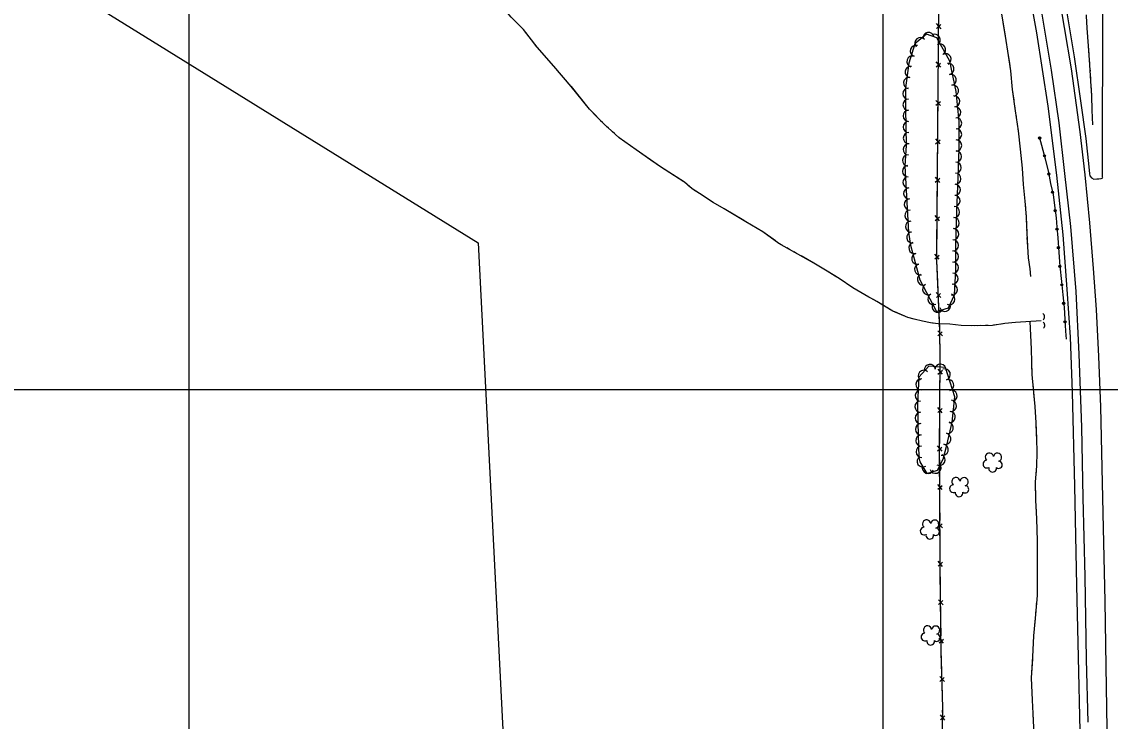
# Model space of a CAD drawing. Extents: x 353423 to 364002, y 127000 to 201942.
# Drawn here: x 359379 to 360164, y 157261 to 157765 of the extents above; entities that cross this region are included whole.
import ezdxf

# ---------------------------------------------------------------- set-up
doc = ezdxf.new("R2010")
doc.units = 0
for name, color, linetype in [('E_DTM_SlopeBottom', 7, 'Continuous'), ('E_DTM_SlopeTop', 7, 'Continuous'), ('E_FEN_Generic', 7, 'Continuous'), ('E_LAND_TreeLine', 7, 'Continuous'), ('E_MISCPROP', 7, 'Continuous'), ('E_RDWY_Gravel', 7, 'Continuous'), ('E_STRUCT_WingWall', 7, 'Continuous')]:
    doc.layers.add(name, color=color, linetype=linetype)

msp = doc.modelspace()

# ---------------------------------------------------------------- linework, layer by layer
at = {"layer": 'E_DTM_SlopeBottom'}
for p, q in [((360038.52, 157759.95), (360041.69, 157762.7)), ((360041.73, 157759.75), (360038.55, 157763.47)), ((360038.3, 157732.29), (360041.47, 157735.04)), ((360041.51, 157732.1), (360038.33, 157735.81)), ((360038.07, 157704.64), (360041.24, 157707.39)), ((360041.29, 157704.44), (360038.1, 157708.16)), ((360037.85, 157676.98), (360041.02, 157679.73)), ((360041.07, 157676.78), (360037.88, 157680.5)), ((360037.63, 157649.32), (360040.8, 157652.07)), ((360040.84, 157649.13), (360037.66, 157652.84)), ((360037.41, 157621.66), (360040.58, 157624.41)), ((360040.62, 157621.47), (360037.43, 157625.18)), ((360040.4, 157593.81), (360037.21, 157597.53)), ((360037.18, 157594.01), (360040.35, 157596.76)), ((360041.58, 157566.27), (360038.21, 157569.81)), ((360038.36, 157566.3), (360041.38, 157569.21)), ((360042.7, 157538.58), (360039.45, 157542.24)), ((360039.48, 157538.72), (360042.6, 157541.52)), ((360039.54, 157511.08), (360042.71, 157513.84)), ((360042.76, 157510.9), (360039.56, 157514.6)), ((360039.4, 157483.42), (360042.56, 157486.18)), ((360042.61, 157483.24), (360039.41, 157486.95)), ((360039.25, 157455.77), (360042.41, 157458.52)), ((360042.46, 157455.58), (360039.27, 157459.29)), ((360042.62, 157427.94), (360039.38, 157431.61)), ((360039.41, 157428.09), (360042.54, 157430.89)), ((360042.75, 157400.28), (360039.52, 157403.96)), ((360039.53, 157400.44), (360042.67, 157403.23)), ((360042.86, 157372.62), (360039.63, 157376.3)), ((360039.64, 157372.78), (360042.78, 157375.57)), ((360043.2, 157344.99), (360039.94, 157348.63)), ((360039.99, 157345.11), (360043.1, 157347.93)), ((360043.59, 157317.33), (360040.32, 157320.98)), ((360040.37, 157317.46), (360043.48, 157320.27)), ((360044.21, 157289.7), (360040.9, 157293.31)), ((360040.99, 157289.79), (360044.07, 157292.64)), ((360041.32, 157262.2), (360044.52, 157264.92)), ((360044.54, 157261.98), (360041.38, 157265.72))]:
    msp.add_line(p, q, dxfattribs=at)
for points in [[(360042.09, 157217.48), (360042.96, 157271.05), (360041.95, 157310.59), (360041.14, 157369.19), (360040.95, 157419.54), (360040.73, 157454.86), (360041.1, 157524.05), (360040.94, 157542.3), (360038.66, 157592.71), (360040.15, 157777.1), (360028.68, 157806.52), (359978.09, 157932.55), (359953.26, 157994.34), (359922.6, 158071.39), (359891.14, 158150.73), (359856.15, 158238.93)], [(360039.92, 157748.73), (360040, 157758.62)], [(360039.83, 157737.49), (360039.92, 157748.73)], [(360039.7, 157721.08), (360039.78, 157730.96)], [(360039.61, 157709.84), (360039.7, 157721.08)], [(360039.47, 157693.42), (360039.55, 157703.3)], [(360039.38, 157682.18), (360039.47, 157693.42)], [(360039.25, 157665.76), (360039.33, 157675.65)], [(360039.16, 157654.52), (360039.25, 157665.76)], [(360039.03, 157638.1), (360039.11, 157647.99)], [(360038.94, 157626.87), (360039.03, 157638.1)], [(360038.8, 157610.45), (360038.88, 157620.33)], [(360038.71, 157599.21), (360038.8, 157610.45)], [(360039.11, 157582.8), (360038.66, 157592.68)], [(360039.62, 157571.57), (360039.11, 157582.8)], [(360040.36, 157555.17), (360039.91, 157565.05)], [(360040.86, 157543.94), (360040.36, 157555.17)], [(360041.07, 157527.53), (360040.98, 157537.41)], [(360041.06, 157516.29), (360041.1, 157524.05), (360041.07, 157527.53)], [(360040.97, 157499.87), (360041.03, 157509.75)], [(360040.91, 157488.63), (360040.97, 157499.87)], [(360040.82, 157472.21), (360040.88, 157482.1)], [(360040.76, 157460.97), (360040.82, 157472.21)], [(360040.79, 157444.55), (360040.73, 157454.44)], [(360040.86, 157433.32), (360040.79, 157444.55)], [(360040.96, 157416.9), (360040.95, 157419.54), (360040.9, 157426.78)], [(360041, 157405.66), (360040.96, 157416.9)], [(360041.07, 157389.24), (360041.03, 157399.12)], [(360041.11, 157378), (360041.07, 157389.24)], [(360041.25, 157361.58), (360041.14, 157369.19), (360041.13, 157371.47)], [(360041.4, 157350.34), (360041.25, 157361.58)], [(360041.63, 157333.93), (360041.49, 157343.81)], [(360041.79, 157322.69), (360041.63, 157333.93)], [(360042.06, 157306.27), (360041.95, 157310.59), (360041.88, 157316.15)], [(360042.35, 157295.04), (360042.06, 157306.27)], [(360042.77, 157278.62), (360042.51, 157288.51)], [(360042.9, 157267.39), (360042.96, 157271.05), (360042.77, 157278.62)]]:
    msp.add_lwpolyline(points, dxfattribs=at)
for centre, radius, start, end in [((360113.46, 157552.26), 2.91, 310.65009, 56.88966), ((360113.88, 157546.24), 2.62, 309.35473, 55.59429)]:
    msp.add_arc(centre, radius, start, end, dxfattribs=at)
at = {"layer": 'E_DTM_SlopeTop'}
for points in [[(360141.88, 157253.91), (360140.88, 157307.25), (360139.61, 157358.83), (360138.15, 157430.24), (360136.39, 157498.08), (360134.91, 157537.65), (360132.68, 157572.11), (360129.77, 157611.44), (360125.24, 157654.27), (360119.01, 157703.93), (360110.75, 157756.74), (360101.37, 157808.41), (360089.78, 157862.66), (360078.64, 157909.95), (360067.69, 157950.93), (360054.78, 157994.85), (360040.02, 158042.05), (360023.57, 158088.57), (360007.37, 158132.54), (359989.35, 158178.69), (359965.2, 158241.41)], [(359970.42, 158243.24), (359991.29, 158190.05), (360010.5, 158139.84), (360031.03, 158085.52), (360041.94, 158053.48), (360051.32, 158025.52), (360060.04, 157997.59), (360069.37, 157965.85), (360078.26, 157933.36), (360088.24, 157894.29), (360098.28, 157852.01), (360106.88, 157811.69), (360113.83, 157773.05), (360121.03, 157729.89), (360126.56, 157692), (360130.8, 157655.58), (360134.94, 157617.41), (360138.77, 157570.43), (360141.07, 157525.32), (360142.99, 157472.95), (360143.95, 157421.85), (360145.24, 157365.24), (360146.29, 157305.5), (360147.43, 157260.41)], [(360132.38, 157771.18), (360137.77, 157739.46), (360142.27, 157707.89), (360146.03, 157680.8), (360148.26, 157660.19), (360148.68, 157655.35), (360148.9, 157653.92), (360150.2, 157652.36), (360151.74, 157651.5), (360154.04, 157651.65), (360155.5, 157651.75), (360157.11, 157651.92), (360158.22, 157652.36), (360158.17, 157652.75), (360158.17, 157691.61), (360158.23, 157744.63), (360158.35, 157803.85)], [(360161.76, 157240.67), (360160.82, 157300.77), (360159.95, 157347.66), (360158.69, 157400.07), (360157.54, 157454.58), (360156.84, 157487.46), (360155.4, 157523.65), (360153.74, 157557.53), (360151.6, 157587.21), (360148.99, 157619.95), (360145.59, 157654.43), (360141.98, 157685.59), (360135.65, 157730.96), (360125.55, 157790.63)]]:
    msp.add_lwpolyline(points, dxfattribs=at)
at = {"layer": 'E_FEN_Generic'}
for points in [[(360018.27, 157613.11), (360019.83, 157603.85), (360026.5, 157578.89), (360038.59, 157556.05), (360047.24, 157558.72), (360051.37, 157568.1), (360052.45, 157585.92), (360052.42, 157604.47), (360053.23, 157628.15), (360054.17, 157652.66), (360054.77, 157673.48), (360054.72, 157693.01), (360052.59, 157714.51), (360048.07, 157736.48), (360038.78, 157753.14), (360031.29, 157755.9), (360022.96, 157748.85), (360018.6, 157734.89), (360016.12, 157717.11), (360016.2, 157702.4), (360016.54, 157675.74), (360015.56, 157661.02), (360018.27, 157613.11)], [(360025.86, 157450.99), (360026.35, 157447.79), (360031.49, 157439.39), (360039.26, 157441.96), (360043.37, 157449.86), (360045.87, 157459.93), (360049.72, 157476.54), (360051.72, 157494.8), (360044.97, 157515.89), (360032.89, 157516.87), (360025.75, 157508.9), (360024.8, 157489.83), (360025.05, 157476.07), (360025.86, 157450.99)]]:
    msp.add_lwpolyline(points, dxfattribs=at)
for centre, radius, start, end in [((360032.77, 157753.17), 4, 9.60684, 189.59152), ((360037.16, 157751.75), 4, 299.15185, 119.13653), ((360023.57, 157743.76), 4, 72.66789, 252.65257), ((360026.85, 157749.4), 4, 40.2656, 220.25028), ((360041.06, 157744.76), 4, 299.15185, 119.13653), ((360021.18, 157736.12), 4, 72.66789, 252.65257), ((360044.95, 157737.77), 4, 299.15185, 119.13653), ((360019.84, 157728.6), 4, 82.05948, 262.04416), ((360047.1, 157730.81), 4, 281.63821, 101.62288), ((360018.73, 157720.68), 4, 82.05948, 262.04416), ((360048.71, 157722.97), 4, 281.63821, 101.62288), ((360018.24, 157713.01), 4, 90.32313, 270.30781), ((360050.32, 157715.14), 4, 281.63821, 101.62288), ((360018.28, 157705.01), 4, 90.32313, 270.30781), ((360051.19, 157707.41), 4, 275.6734, 95.65807), ((360018.37, 157697.03), 4, 90.74276, 270.72744), ((360051.98, 157699.45), 4, 275.6734, 95.65807), ((360018.47, 157689.03), 4, 90.74276, 270.72744), ((360052.63, 157691.68), 4, 270.13674, 90.12142), ((360018.57, 157681.03), 4, 90.74276, 270.72744), ((360052.65, 157683.68), 4, 270.13674, 90.12142), ((360018.45, 157672.87), 4, 86.17758, 266.16226), ((360052.67, 157675.68), 4, 270.13674, 90.12142), ((360017.92, 157664.88), 4, 86.17758, 266.16226), ((360052.51, 157667.75), 4, 268.37352, 88.3582), ((360017.87, 157657.16), 4, 93.2416, 273.22628), ((360052.28, 157659.75), 4, 268.37352, 88.3582), ((360018.33, 157649.17), 4, 93.2416, 273.22628), ((360052.04, 157651.77), 4, 267.79977, 87.78444), ((360018.78, 157641.18), 4, 93.2416, 273.22628), ((360051.73, 157643.78), 4, 267.79977, 87.78444), ((360019.23, 157633.19), 4, 93.2416, 273.22628), ((360051.43, 157635.78), 4, 267.79977, 87.78444), ((360019.68, 157625.21), 4, 93.2416, 273.22628), ((360051.12, 157627.78), 4, 268.05323, 88.03791), ((360020.13, 157617.22), 4, 93.2416, 273.22628), ((360050.85, 157619.78), 4, 268.05323, 88.03791), ((360021, 157609.51), 4, 99.62055, 279.60523), ((360050.57, 157611.79), 4, 268.05323, 88.03791), ((360022.53, 157601.86), 4, 104.95593, 284.94061), ((360050.33, 157603.72), 4, 270.09721, 90.08188), ((360024.6, 157594.14), 4, 104.95593, 284.94061), ((360050.34, 157595.71), 4, 270.09721, 90.08188), ((360026.66, 157586.41), 4, 104.95593, 284.94061), ((360050.35, 157587.71), 4, 270.09721, 90.08188), ((360028.71, 157579.18), 4, 117.91266, 297.89733), ((360049.98, 157579.86), 4, 266.53322, 86.5179), ((360032.46, 157572.11), 4, 117.91266, 297.89733), ((360049.5, 157571.87), 4, 266.53322, 86.5179), ((360036.2, 157565.04), 4, 117.91266, 297.89733), ((360047.7, 157564.96), 4, 246.23032, 66.21499), ((360039.3, 157559.46), 4, 140.14054, 320.12522), ((360044.61, 157560.1), 4, 197.16486, 17.14954), ((360029.36, 157509.74), 4.07, 48.15619, 228.14087), ((360033.75, 157514.02), 4.07, 7.30715, 187.29183), ((360041.28, 157514.05), 4.07, 355.3508, 175.33548), ((360044.35, 157510.85), 4.07, 287.76909, 107.75377), ((360027.62, 157503.7), 4.07, 87.16129, 267.14597), ((360046.83, 157503.11), 4.07, 287.76909, 107.75377), ((360027.22, 157495.58), 4.07, 87.16129, 267.14597), ((360049.31, 157495.37), 4.07, 287.76909, 107.75377), ((360026.97, 157487.6), 4.07, 91.05224, 271.03692), ((360048.86, 157488.22), 4.07, 263.7405, 83.72518), ((360027.12, 157479.47), 4.07, 91.05224, 271.03692), ((360047.97, 157480.14), 4.07, 263.7405, 83.72518), ((360027.33, 157471.37), 4.07, 91.84172, 271.8264), ((360046.57, 157472.4), 4.07, 256.974, 76.95868), ((360027.59, 157463.25), 4.07, 91.84172, 271.8264), ((360044.74, 157464.48), 4.07, 256.974, 76.95868), ((360027.85, 157455.12), 4.07, 91.84172, 271.8264), ((360042.85, 157456.6), 4.07, 256.03568, 76.02036), ((360028.6, 157448.2), 4.07, 121.5004, 301.48508), ((360040.69, 157449.32), 4.07, 242.54487, 62.52955), ((360074.77, 157446.24), 2.78, 91.69017, 299.46316), ((360076.6, 157451.29), 2.97, 8.71927, 229.95316), ((360082.46, 157451.21), 2.97, 286.37009, 169.34336), ((360083.25, 157445.75), 2.61, 231.07532, 89.00793), ((360032.3, 157443.51), 4.07, 159.32812, 339.3128), ((360037.7, 157443.69), 4.07, 198.28752, 18.27219), ((360078.86, 157443.26), 2.78, 168.36718, 9.37823), ((360052.47, 157433.6), 2.97, 8.71927, 229.95316), ((360058.33, 157433.52), 2.97, 286.37009, 169.34336), ((360050.64, 157428.55), 2.78, 91.69017, 299.46316), ((360054.73, 157425.57), 2.78, 168.36718, 9.37823), ((360059.12, 157428.06), 2.61, 231.07532, 89.00793), ((360031.39, 157403.09), 2.97, 8.71927, 229.95316), ((360037.25, 157403.01), 2.97, 286.37009, 169.34336), ((360029.56, 157398.04), 2.78, 91.69017, 299.46316), ((360033.65, 157395.06), 2.78, 168.36718, 9.37823), ((360038.04, 157397.54), 2.61, 231.07532, 89.00793), ((360030.13, 157321.71), 2.78, 91.69017, 299.46316), ((360031.96, 157326.77), 2.97, 8.71927, 229.95316), ((360037.82, 157326.68), 2.97, 286.37009, 169.34336), ((360038.61, 157321.22), 2.61, 231.07532, 89.00793), ((360034.22, 157318.73), 2.78, 168.36718, 9.37823)]:
    msp.add_arc(centre, radius, start, end, dxfattribs=at)
at = {"layer": 'E_LAND_TreeLine'}
for p, q in [((359500, 157500), (359500, 160500)), ((360000, 157500), (360000, 160500)), ((359500, 156000), (359500, 158500)), ((360000, 156000), (360000, 158500)), ((358500, 157500), (362500, 157500)), ((358500, 157500), (362500, 157500))]:
    msp.add_line(p, q, dxfattribs=at)
at = {"layer": 'E_MISCPROP'}
msp.add_lwpolyline([(360112.5, 157682.06), (360116.86, 157666.17), (360119.19, 157656.21), (360120.6, 157648.32), (360122.42, 157640.32), (360123.47, 157632.39), (360124.61, 157623.51), (360125.17, 157616.88), (360125.79, 157609.12), (360126.57, 157598.61), (360127.31, 157588.77), (360128.58, 157577.67), (360129.45, 157568.19), (360130.34, 157558.97), (360130.9, 157550.66), (360131.36, 157542.03), (360131.89, 157536.28)], dxfattribs=at)
msp.add_lwpolyline([(360112.5, 157682.06), (360116.86, 157666.17), (360119.19, 157656.21), (360120.6, 157648.32), (360122.42, 157640.32), (360123.47, 157632.39), (360124.61, 157623.51), (360125.17, 157616.88), (360125.79, 157609.12), (360126.57, 157598.61), (360127.31, 157588.77), (360128.58, 157577.67), (360129.45, 157568.19), (360130.34, 157558.97), (360130.9, 157550.66), (360131.36, 157542.03), (360131.89, 157536.28)], dxfattribs=at)
for centre, radius in [((360112.76, 157681.11), 0.78), ((360112.76, 157681.11), 0.393), ((360116.31, 157668.19), 0.78), ((360116.31, 157668.19), 0.393), ((360119.38, 157655.14), 0.78), ((360119.38, 157655.14), 0.393), ((360122.04, 157642.01), 0.78), ((360122.04, 157642.01), 0.393), ((360123.94, 157628.75), 0.78), ((360123.94, 157628.75), 0.393), ((360125.29, 157615.42), 0.78), ((360125.29, 157615.42), 0.393), ((360126.31, 157602.05), 0.78), ((360126.31, 157602.05), 0.393), ((360127.32, 157588.69), 0.78), ((360127.32, 157588.69), 0.393), ((360128.79, 157575.37), 0.78), ((360128.79, 157575.37), 0.393), ((360130.04, 157562.02), 0.78), ((360130.04, 157562.02), 0.393), ((360131, 157548.66), 0.78), ((360131, 157548.66), 0.393)]:
    msp.add_circle(centre, radius, dxfattribs=at)
at = {"layer": 'E_RDWY_Gravel'}
msp.add_lwpolyline([(358811.96, 158209.24), (358813.84, 158159.23), (359708.18, 157605.47), (359768.73, 156411.68)], dxfattribs=at)
at = {"layer": 'E_STRUCT_WingWall'}
for points in [[(359743.07, 157756.31), (359740.84, 157759.16), (359732.14, 157768.15), (359724.15, 157777.55)], [(360085.36, 157770.44), (360088.03, 157754.35), (360090.15, 157740.55), (360091.8, 157729.37), (360093.09, 157716.01), (360095.22, 157700.52), (360097.24, 157686.15), (360098.72, 157672.95), (360100.13, 157659.26), (360100.8, 157647.62), (360102.17, 157635.69), (360103.01, 157624.36), (360103.48, 157612.75), (360103.93, 157602.89), (360104.47, 157594.82), (360105.66, 157586.82), (360106.22, 157581.27)], [(360146.32, 157769.85), (360146.39, 157769.14), (360146.83, 157760.2), (360147.71, 157747.38), (360148.2, 157741.08)], [(360113.84, 157549.36), (360095.29, 157548.17), (360087.71, 157547.47), (360078.91, 157546.14), (360065.74, 157545.86), (360056.29, 157546.14), (360048.19, 157547), (360039.72, 157547.28), (360034.05, 157547.92), (360028.47, 157549.2), (360022.38, 157550.55), (360017.86, 157551.76), (360007.08, 157556.37), (359995.49, 157563.39), (359986.83, 157568.13), (359978.12, 157573.15), (359968.39, 157579.79), (359959.66, 157585.1), (359950.11, 157590.99), (359925, 157605.21), (359913.37, 157613.52), (359901.02, 157620.72), (359885.58, 157630.03), (359877.59, 157634.65), (359867.64, 157641.07), (359862.45, 157644.48), (359856.9, 157649.2), (359839.56, 157660.31), (359822.22, 157672.49), (359809.93, 157681.25), (359798.95, 157690.99), (359788.39, 157701.81), (359775.33, 157718.21), (359762.69, 157732.82), (359750.8, 157746.43), (359740.84, 157759.16), (359732.14, 157768.15)], [(360086.37, 157764.35), (360088.03, 157754.35), (360090.15, 157740.55), (360090.76, 157736.42)], [(360146.39, 157769.14), (360146.83, 157760.2), (360147.71, 157747.38), (360148.78, 157733.8), (360149.51, 157721.97), (360150.11, 157711.43), (360150.47, 157701.14), (360150.94, 157690.46)], [(359746.7, 157751.67), (359745.49, 157753.22)], [(359750.33, 157747.03), (359749.12, 157748.58)], [(359754.17, 157742.57), (359752.88, 157744.05)], [(359775.41, 157718.1), (359775.33, 157718.21), (359762.69, 157732.82), (359756.76, 157739.61)], [(360090.76, 157736.42), (360091.8, 157729.37), (360093.09, 157716.01), (360094.14, 157708.35)], [(360148.52, 157737.12), (360148.67, 157735.13)], [(360148.94, 157731.17), (360149.06, 157729.18)], [(360149.31, 157725.21), (360149.43, 157723.23)], [(359793.73, 157696.35), (359788.39, 157701.81), (359775.41, 157718.1)], [(360149.67, 157719.26), (360150.11, 157711.43), (360150.47, 157701.14), (360150.94, 157690.46)], [(360094.67, 157704.49), (360094.94, 157702.55)], [(359797.84, 157692.13), (359796.47, 157693.54)], [(360095.48, 157698.69), (360095.75, 157696.76)], [(360096.29, 157692.9), (360096.56, 157690.97)], [(359802.17, 157688.14), (359800.7, 157689.44)], [(359806.58, 157684.23), (359805.11, 157685.53)], [(360097.11, 157687.1), (360097.24, 157686.15), (360098.72, 157672.95), (360100.13, 157659.26), (360100.14, 157658.99)], [(359832.71, 157665.12), (359822.22, 157672.49), (359809.93, 157681.25), (359809.51, 157681.62)], [(359856.48, 157649.47), (359839.56, 157660.31), (359832.71, 157665.12)], [(360100.14, 157658.99), (360100.8, 157647.62), (360102.17, 157635.69), (360102.53, 157630.82)], [(359861.01, 157645.71), (359859.51, 157646.98)], [(359865.79, 157642.29), (359864.15, 157643.37)], [(359870.73, 157639.08), (359869.08, 157640.14)], [(359898.42, 157622.28), (359885.58, 157630.03), (359877.59, 157634.65), (359874.03, 157636.95)], [(359922.43, 157607.04), (359913.37, 157613.52), (359901.02, 157620.72), (359898.42, 157622.28)], [(360102.82, 157626.93), (360102.97, 157624.99)], [(360103.15, 157621.09), (360103.22, 157619.14)], [(360103.38, 157615.25), (360103.46, 157613.3)], [(360103.64, 157609.4), (360103.93, 157602.89), (360104.47, 157594.82), (360105.66, 157586.82), (360106.22, 157581.27)], [(359927.38, 157603.86), (359925.67, 157604.83)], [(359932.5, 157600.96), (359930.79, 157601.92)], [(359937.63, 157598.05), (359935.92, 157599.02)], [(359965.49, 157581.55), (359959.66, 157585.1), (359950.11, 157590.99), (359941.04, 157596.12)], [(359989.68, 157566.57), (359986.83, 157568.13), (359978.12, 157573.15), (359968.39, 157579.79), (359965.49, 157581.55)], [(359994.84, 157563.74), (359993.12, 157564.68)], [(359999.9, 157560.72), (359998.22, 157561.74)], [(360004.94, 157557.67), (360003.26, 157558.68)], [(360035.56, 157547.75), (360034.05, 157547.92), (360028.47, 157549.2), (360022.38, 157550.55), (360017.86, 157551.76), (360008.39, 157555.81)], [(360063.95, 157545.91), (360056.29, 157546.14), (360048.19, 157547), (360039.72, 157547.28), (360035.56, 157547.75)], [(360069.83, 157545.95), (360067.87, 157545.9)], [(360075.72, 157546.07), (360073.76, 157546.03)], [(360081.58, 157546.55), (360079.64, 157546.25)], [(360113.84, 157549.36), (360095.29, 157548.17), (360087.71, 157547.47), (360085.46, 157547.13)], [(360105.68, 157548.84), (360106.57, 157528.97), (360106.89, 157519.81), (360107.19, 157510.86), (360108.1, 157500.46), (360109.4, 157487.84), (360110.08, 157476), (360110.47, 157464.66), (360110.74, 157454.61), (360110.51, 157445.01), (360109.46, 157433.33), (360109.87, 157420.21), (360110.4, 157406.84), (360111.04, 157390.9), (360111.03, 157380.51), (360110.97, 157366.25), (360110.95, 157351.59), (360109.69, 157337.96), (360108.41, 157322.69), (360107.62, 157307.49), (360106.74, 157292.45), (360107.42, 157276.33), (360108.08, 157261.8), (360108.87, 157244.78)], [(360105.68, 157548.84), (360106.57, 157528.97), (360106.89, 157519.81), (360106.9, 157519.54)], [(360107.03, 157515.49), (360107.1, 157513.47)], [(360107.32, 157509.42), (360107.49, 157507.4)], [(360107.85, 157503.36), (360108.02, 157501.34)], [(360108.42, 157497.3), (360109.4, 157487.84), (360110.08, 157476), (360110.35, 157467.92)], [(360110.35, 157467.92), (360110.47, 157464.66), (360110.74, 157454.61), (360110.51, 157445.01), (360109.93, 157438.52)], [(360109.56, 157434.47), (360109.46, 157433.33), (360109.49, 157432.44)], [(360109.61, 157428.38), (360109.68, 157426.35)], [(360109.81, 157422.29), (360109.87, 157420.26)], [(360110.03, 157416.2), (360110.4, 157406.84), (360111.04, 157390.9), (360111.04, 157386.77)], [(360111.04, 157386.77), (360111.03, 157380.51), (360110.97, 157366.25), (360110.96, 157357.33)], [(360110.54, 157347.19), (360110.36, 157345.17)], [(360110.95, 157353.26), (360110.95, 157351.59), (360110.92, 157351.23)], [(360109.98, 157341.12), (360109.79, 157339.1)], [(360109.45, 157335.05), (360108.41, 157322.69), (360107.62, 157307.49), (360107.52, 157305.67)], [(360107.52, 157305.67), (360106.74, 157292.45), (360107.42, 157276.33), (360107.42, 157276.25)], [(360107.61, 157272.19), (360107.7, 157270.16)], [(360107.89, 157266.1), (360107.98, 157264.08)]]:
    msp.add_lwpolyline(points, dxfattribs=at)

doc.saveas('drawing.dxf')
